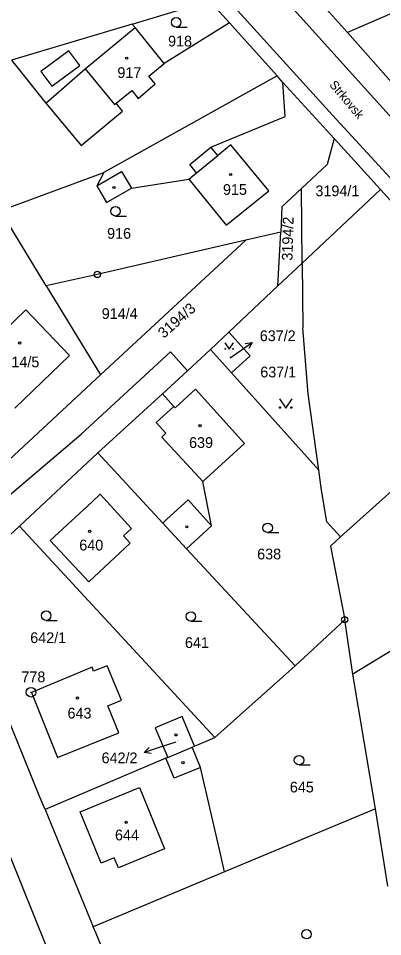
# Model space of a CAD drawing. Extents: x -736345 to -729997, y -1130177 to -1122501.
# Drawn here: x -733110.4 to -733052.7, y -1127586.1 to -1127440.7 of the extents above; entities that cross this region are included whole.
import ezdxf

# ---------------------------------------------------------------- set-up
doc = ezdxf.new("R2010")
doc.units = 0
for name, color, linetype in [('Vrstva 1', 7, 'Continuous'), ('Vrstva 15', 7, 'Continuous'), ('Vrstva 16', 7, 'Continuous'), ('Vrstva 17', 7, 'Continuous'), ('Vrstva 18', 7, 'Continuous'), ('Vrstva 19', 7, 'Continuous'), ('Vrstva 25', 7, 'Continuous'), ('Vrstva 4', 7, 'Continuous')]:
    doc.layers.add(name, color=color, linetype=linetype)

msp = doc.modelspace()

# ---------------------------------------------------------------- linework, layer by layer
at = {"layer": 'Vrstva 1'}
for points in [[(-733081.95, -1127432.49), (-733060.67, -1127455.98)], [(-733092.42, -1127441.56), (-733080.14, -1127437.88)], [(-733080.14, -1127437.88), (-733076.99, -1127441.38)], [(-733045.36, -1127437.26), (-733058.29, -1127442.88)], [(-733061.61, -1127439.2), (-733058.29, -1127442.88)], [(-733092.42, -1127441.56), (-733111.53, -1127447.29)], [(-733091.96, -1127442.12), (-733092.42, -1127441.56)], [(-733087.32, -1127447.79), (-733091.96, -1127442.12)], [(-733076.99, -1127441.38), (-733087.32, -1127447.79)], [(-733076.99, -1127441.38), (-733069.43, -1127449.76)], [(-733046.92, -1127455.74), (-733058.29, -1127442.88)], [(-733111.53, -1127447.29), (-733106.07, -1127454.07)], [(-733089.78, -1127449.82), (-733087.32, -1127447.79)], [(-733069.43, -1127449.76), (-733096.9, -1127465.04)], [(-733088.76, -1127451.04), (-733089.78, -1127449.82)], [(-733068.55, -1127450.79), (-733069.43, -1127449.76)], [(-733068.55, -1127450.79), (-733060.41, -1127459.66)], [(-733068.18, -1127456.2), (-733068.55, -1127450.79)], [(-733094.95, -1127454.07), (-733092.46, -1127452.07)], [(-733092.46, -1127452.07), (-733091.45, -1127453.33)], [(-733091.45, -1127453.33), (-733088.76, -1127451.04)], [(-733106.07, -1127454.07), (-733100.49, -1127460.77)], [(-733100.49, -1127460.77), (-733093.95, -1127455.32)], [(-733093.95, -1127455.32), (-733094.95, -1127454.07)], [(-733079.93, -1127461.04), (-733068.18, -1127456.2)], [(-733060.67, -1127455.98), (-733050.33, -1127467.23)], [(-733060.41, -1127459.66), (-733061.5, -1127463.79)], [(-733060.41, -1127459.66), (-733057.17, -1127463.19)], [(-733078.86, -1127462.36), (-733079.93, -1127461.04)], [(-733076.78, -1127460.66), (-733078.86, -1127462.36)], [(-733070.78, -1127467.95), (-733076.78, -1127460.66)], [(-733065.58, -1127467.58), (-733061.5, -1127463.79)], [(-733053.05, -1127467.73), (-733057.17, -1127463.19)], [(-733113.06, -1127471.04), (-733096.9, -1127465.04)], [(-733096.9, -1127465.04), (-733098, -1127467.16)], [(-733092.54, -1127467.53), (-733083.44, -1127466.12)], [(-733083.44, -1127466.12), (-733077.49, -1127473.39)], [(-733098, -1127467.16), (-733096.46, -1127469.8)], [(-733096.46, -1127469.8), (-733092.54, -1127467.53)], [(-733077.49, -1127473.39), (-733070.78, -1127467.95)], [(-733065.58, -1127467.58), (-733068.72, -1127470.49)], [(-733065.49, -1127479.4), (-733065.58, -1127467.58)], [(-733053.05, -1127467.73), (-733065.49, -1127479.4)], [(-733028.37, -1127494.96), (-733053.05, -1127467.73)], [(-733106.02, -1127482.99), (-733113.25, -1127471.09)], [(-733068.72, -1127470.49), (-733068.87, -1127474.48)], [(-733068.87, -1127474.48), (-733074.4, -1127475.76)], [(-733069.31, -1127482.99), (-733068.87, -1127474.48)], [(-733074.4, -1127475.76), (-733097.93, -1127481.2)], [(-733097.43, -1127497.12), (-733074.4, -1127475.76)], [(-733069.31, -1127482.99), (-733065.49, -1127479.4)], [(-733065.49, -1127479.4), (-733065.35, -1127489.68)], [(-733097.93, -1127481.2), (-733106.02, -1127482.99)], [(-733106.02, -1127482.99), (-733097.43, -1127497.12)], [(-733069.31, -1127482.99), (-733077.11, -1127490.32)], [(-733117.93, -1127495.12), (-733109.26, -1127486.8)], [(-733109.26, -1127486.8), (-733102.33, -1127494.03)], [(-733064.52, -1127500.09), (-733065.35, -1127489.68)], [(-733077.11, -1127490.32), (-733080.01, -1127493.06)], [(-733077.11, -1127490.32), (-733073.69, -1127494.1)], [(-733083.64, -1127496.47), (-733080.01, -1127493.06)], [(-733076.67, -1127496.78), (-733080.01, -1127493.06)], [(-733124.28, -1127526.63), (-733100.48, -1127506.47), (-733086.33, -1127493.47), (-733083.64, -1127496.47)], [(-733102.33, -1127494.03), (-733111.01, -1127502.35)], [(-733073.69, -1127494.1), (-733076.67, -1127496.78)], [(-733059.41, -1127522.73), (-733028.37, -1127494.96)], [(-733116.47, -1127514.77), (-733097.43, -1127497.12)], [(-733083.64, -1127496.47), (-733087.62, -1127500.11)], [(-733076.67, -1127496.78), (-733062.83, -1127512.17)], [(-733087.62, -1127500.11), (-733097.85, -1127509.46)], [(-733085.81, -1127502.1), (-733087.62, -1127500.11)], [(-733082.35, -1127499.35), (-733085.6, -1127502.32)], [(-733074.59, -1127507.95), (-733082.35, -1127499.35)], [(-733062.83, -1127512.17), (-733064.52, -1127500.09)], [(-733085.6, -1127502.32), (-733085.81, -1127502.1)], [(-733081.23, -1127514), (-733074.59, -1127507.95)], [(-733110.24, -1127521.07), (-733097.85, -1127509.46)], [(-733097.85, -1127509.46), (-733087.57, -1127520.56)], [(-733062.39, -1127515.35), (-733062.83, -1127512.17)], [(-733079.82, -1127520.98), (-733081.23, -1127514)], [(-733097.47, -1127516), (-733098.77, -1127517.2)], [(-733092.5, -1127521.41), (-733097.47, -1127516)], [(-733061.54, -1127520.37), (-733062.39, -1127515.35)], [(-733098.77, -1127517.2), (-733105.4, -1127523.32)], [(-733087.57, -1127520.56), (-733083.8, -1127524.63)], [(-733059.41, -1127522.73), (-733061.54, -1127520.37)], [(-733119, -1127529.07), (-733110.24, -1127521.07)], [(-733110.24, -1127521.07), (-733079.29, -1127554.51)], [(-733093.8, -1127522.59), (-733092.5, -1127521.41)], [(-733083.8, -1127524.63), (-733079.82, -1127520.98)], [(-733105.4, -1127523.32), (-733099.28, -1127529.88)], [(-733092.73, -1127523.77), (-733093.8, -1127522.59)], [(-733059.41, -1127522.73), (-733060.99, -1127524.24)], [(-733099.28, -1127529.88), (-733092.73, -1127523.77)], [(-733083.8, -1127524.63), (-733066.58, -1127543.2)], [(-733060.99, -1127524.24), (-733058.73, -1127535.87)], [(-733107.12, -1127563.71), (-733119.72, -1127532.75)], [(-733058.73, -1127535.87), (-733066.58, -1127543.2)], [(-733057.46, -1127544.49), (-733058.73, -1127535.87)], [(-733048.67, -1127539.15), (-733057.46, -1127544.49)], [(-733098.76, -1127543.39), (-733108.35, -1127547.41)], [(-733098.53, -1127544), (-733098.76, -1127543.39)], [(-733096.36, -1127543.18), (-733098.53, -1127544)], [(-733094.09, -1127548.62), (-733096.36, -1127543.18)], [(-733066.58, -1127543.2), (-733079.29, -1127554.51)], [(-733053.87, -1127565.81), (-733057.46, -1127544.49)], [(-733108.35, -1127547.41), (-733104.22, -1127557.7)], [(-733096.26, -1127549.49), (-733094.09, -1127548.62)], [(-733094.54, -1127553.79), (-733096.26, -1127549.49)], [(-733084.5, -1127551.18), (-733088.74, -1127552.97)], [(-733082.51, -1127555.87), (-733084.5, -1127551.18)], [(-733104.22, -1127557.7), (-733094.54, -1127553.79)], [(-733088.74, -1127552.97), (-733086.75, -1127557.67)], [(-733082.51, -1127555.87), (-733079.29, -1127554.51)], [(-733086.75, -1127557.67), (-733082.88, -1127556.03)], [(-733082.88, -1127556.03), (-733082.51, -1127555.87)], [(-733082.83, -1127556.16), (-733082.88, -1127556.03)], [(-733081.56, -1127559.26), (-733082.83, -1127556.16)], [(-733087.05, -1127557.8), (-733106.22, -1127565.91)], [(-733086.75, -1127557.67), (-733087.05, -1127557.8)], [(-733078.48, -1127572.71), (-733081.56, -1127559.26)], [(-733106.22, -1127565.91), (-733107.12, -1127563.71)], [(-733053.87, -1127565.81), (-733077.77, -1127575.8)], [(-733051.89, -1127578.06), (-733053.87, -1127565.81)], [(-733106.22, -1127565.91), (-733098.57, -1127584.49)], [(-733113.93, -1127568.12), (-733106.06, -1127587.54)], [(-733077.77, -1127575.8), (-733078.48, -1127572.71)], [(-733077.77, -1127575.8), (-733098.57, -1127584.49)], [(-733098.14, -1127585.54), (-733098.57, -1127584.49)], [(-733087.97, -1127610.08), (-733098.14, -1127585.54)]]:
    msp.add_lwpolyline(points, dxfattribs=at)
at = {"layer": 'Vrstva 16'}
for points in [[(-733076.88, -1127494.43), (-733075.84, -1127493.69)], [(-733085.5, -1127555.25), (-733087.67, -1127555.96)]]:
    msp.add_lwpolyline(points, dxfattribs=at)
at = {"layer": 'Vrstva 25'}
for points in [[(-733085.43, -1127442.03), (-733083.68, -1127442.03)], [(-733095.06, -1127471.95), (-733093.31, -1127471.95)], [(-733077.71, -1127492.034), (-733077.04, -1127493.04), (-733076.369, -1127492.034)], [(-733075.84, -1127493.69), (-733073.389, -1127491.961)], [(-733074.494, -1127492.129), (-733073.389, -1127491.961), (-733073.918, -1127492.946)], [(-733069.08, -1127500.88), (-733068.08, -1127502.38), (-733067.08, -1127500.88)], [(-733070.94, -1127522.08), (-733069.19, -1127522.08)], [(-733106.03, -1127535.98), (-733104.28, -1127535.98)], [(-733083.11, -1127536.11), (-733081.36, -1127536.11)], [(-733087.67, -1127555.96), (-733090.519, -1127556.897)], [(-733089.413, -1127557.059), (-733090.519, -1127556.897), (-733089.726, -1127556.109)], [(-733065.97, -1127558.87), (-733064.22, -1127558.87)]]:
    msp.add_lwpolyline(points, dxfattribs=at)
for centre, radius in [((-733085.43, -1127441.28), 0.75), ((-733093.28, -1127446.96), 0.175), ((-733076.79, -1127465.37), 0.175), ((-733095.29, -1127467.44), 0.175), ((-733095.06, -1127471.2), 0.75), ((-733097.93, -1127481.2), 0.5), ((-733097.93, -1127481.2), 0.032), ((-733110.23, -1127492.06), 0.175), ((-733077.643, -1127492.973), 0.067), ((-733076.436, -1127492.973), 0.067), ((-733068.98, -1127502.28), 0.1), ((-733067.18, -1127502.28), 0.1), ((-733081.66, -1127505.16), 0.175), ((-733070.94, -1127521.33), 0.75), ((-733099.14, -1127521.87), 0.175), ((-733083.74, -1127521.17), 0.175), ((-733106.03, -1127535.23), 0.75), ((-733083.11, -1127535.36), 0.75), ((-733058.73, -1127535.87), 0.5), ((-733058.73, -1127535.87), 0.032), ((-733108.44, -1127547.36), 0.75), ((-733108.44, -1127547.36), 0.032), ((-733101.08, -1127548.28), 0.175), ((-733085.45, -1127554.11), 0.175), ((-733084.36, -1127558.5), 0.175), ((-733065.97, -1127558.12), 0.75), ((-733093.36, -1127567.96), 0.175), ((-733064.78, -1127585.67), 0.75)]:
    msp.add_circle(centre, radius, dxfattribs=at)
at = {"layer": 'Vrstva 4'}
for points in [[(-733073.56, -1127431.68), (-733017.73, -1127493.63)], [(-733099.84, -1127448.63), (-733091.96, -1127442.12)], [(-733102.42, -1127445.77), (-733106.86, -1127449.08)], [(-733100.68, -1127448.1), (-733102.42, -1127445.77)], [(-733106.86, -1127449.08), (-733105.13, -1127451.4)], [(-733106.07, -1127454.07), (-733099.84, -1127448.63)], [(-733105.13, -1127451.4), (-733100.68, -1127448.1)], [(-733099.84, -1127448.63), (-733095.23, -1127454.3)], [(-733095.23, -1127454.3), (-733094.95, -1127454.07)], [(-733083.28, -1127463.78), (-733079.93, -1127461.04)], [(-733082.19, -1127465.09), (-733078.86, -1127462.36)], [(-733082.19, -1127465.09), (-733083.28, -1127463.78)], [(-733098, -1127467.16), (-733094.08, -1127464.89)], [(-733094.08, -1127464.89), (-733092.54, -1127467.53)], [(-733083.44, -1127466.12), (-733082.19, -1127465.09)], [(-733085.81, -1127502.1), (-733088.61, -1127504.67)], [(-733088.61, -1127504.67), (-733087.06, -1127506.35)], [(-733087.06, -1127506.35), (-733087.72, -1127506.96)], [(-733087.72, -1127506.96), (-733081.23, -1127514)], [(-733086.91, -1127519.95), (-733083.56, -1127516.89)], [(-733083.56, -1127516.89), (-733079.82, -1127520.98)], [(-733087.57, -1127520.56), (-733086.91, -1127519.95)], [(-733087.02, -1127557.88), (-733087.05, -1127557.8)], [(-733085.77, -1127560.96), (-733087.02, -1127557.88)], [(-733081.56, -1127559.26), (-733085.77, -1127560.96)], [(-733100.64, -1127566.31), (-733091.26, -1127562.46)], [(-733091.26, -1127562.46), (-733087.3, -1127572.13)], [(-733097.33, -1127574.42), (-733100.64, -1127566.31)], [(-733087.3, -1127572.13), (-733094.6, -1127575.14)], [(-733095.26, -1127573.56), (-733097.33, -1127574.42)], [(-733094.6, -1127575.14), (-733095.26, -1127573.56)]]:
    msp.add_lwpolyline(points, dxfattribs=at)

# ---------------------------------------------------------------- texts
at = {"layer": 'Vrstva 15'}
msp.add_text('Strkovsk\xa0', height=1.4, rotation=310.10247, dxfattribs=at).set_placement((-733061.249, -1127451.214))
at = {"layer": 'Vrstva 16'}
for s, p in [('637/2', (-733072.19, -1127491.76)), ('642/2', (-733097.256, -1127558.6))]:
    msp.add_text(s, height=1.7, dxfattribs=at).set_placement(p)
at = {"layer": 'Vrstva 17'}
msp.add_text('778', height=1.7, dxfattribs=at).set_placement((-733109.96, -1127545.77))
at = {"layer": 'Vrstva 18'}
for s, height, p in [('918', 1.7, (-733086.72, -1127445.1)), ('3194/1', 1.7, (-733063.37, -1127468.81)), ('916', 1.7, (-733096.38, -1127475.55)), ('914/4', 1.7, (-733097.23, -1127488.25)), ('637/2', 0.1, (-733077.09, -1127494.23)), ('637/1', 1.7, (-733072.11, -1127497.5)), ('638', 1.7, (-733072.6, -1127526.32)), ('642/1', 1.7, (-733108.56, -1127539.57)), ('641', 1.7, (-733084.04, -1127540.35)), ('645', 1.7, (-733067.42, -1127563.22))]:
    msp.add_text(s, height=height, dxfattribs=at).set_placement(p)
for s, rotation, p in [('3194/2', 88.5007, (-733067.004, -1127479.035)), ('3194/3', 41.20033, (-733087.412, -1127491.408))]:
    msp.add_text(s, height=1.7, rotation=rotation, dxfattribs=at).set_placement(p)
at = {"layer": 'Vrstva 19'}
for s, height, p in [('917', 1.7, (-733094.75, -1127450.09)), ('915', 1.7, (-733078.02, -1127468.6)), ('914/5', 1.7, (-733112.81, -1127495.9)), ('639', 1.7, (-733083.39, -1127508.67)), ('640', 1.7, (-733100.79, -1127524.91)), ('643', 1.7, (-733102.65, -1127551.52)), ('642/2', 0.1, (-733085.3, -1127555.05)), ('644', 1.7, (-733095.13, -1127570.81))]:
    msp.add_text(s, height=height, dxfattribs=at).set_placement(p)

doc.saveas('drawing.dxf')
